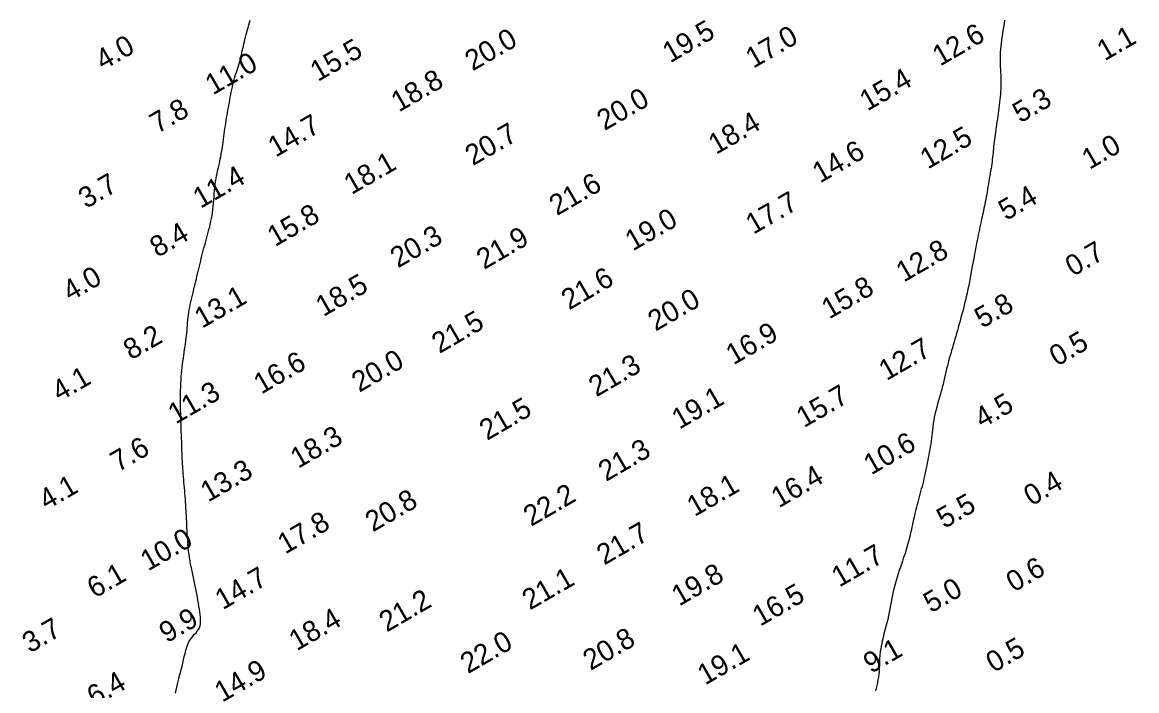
# Model space of a CAD drawing. Extents: x 3024098 to 3056816, y 418252 to 509144.
# Drawn here: x 3026785.2 to 3027055.9, y 422325.6 to 422487.9 of the extents above; entities that cross this region are included whole.
import ezdxf

# ---------------------------------------------------------------- set-up
doc = ezdxf.new("R2010")
doc.units = 0
doc.layers.add('V-CHAN-CONT-EL10', color=7, linetype='Continuous')
doc.layers.add('V-TOPO-SOUN-0911', color=7, linetype='Continuous')

msp = doc.modelspace()

# ---------------------------------------------------------------- linework, layer by layer
at = {"layer": 'V-CHAN-CONT-EL10'}
for points in [[(3026822.41, 422324.98), (3026822.53, 422325.72), (3026822.68, 422326.45), (3026822.84, 422327.16), (3026823.01, 422327.87), (3026823.2, 422328.57), (3026823.39, 422329.28), (3026823.59, 422330), (3026823.79, 422330.73), (3026823.97, 422331.49), (3026824.15, 422332.27), (3026824.33, 422333.07), (3026824.51, 422333.87), (3026824.7, 422334.65), (3026824.9, 422335.41), (3026825.13, 422336.14), (3026825.38, 422336.81), (3026825.66, 422337.43), (3026825.98, 422337.97), (3026826.32, 422338.45), (3026826.68, 422338.88), (3026827.03, 422339.28), (3026827.38, 422339.67), (3026827.69, 422340.05), (3026827.96, 422340.43), (3026828.19, 422340.85), (3026828.34, 422341.3), (3026828.44, 422341.78), (3026828.49, 422342.3), (3026828.49, 422342.86), (3026828.45, 422343.45), (3026828.39, 422344.07), (3026828.3, 422344.72), (3026828.2, 422345.39), (3026828.09, 422346.09), (3026827.97, 422346.82), (3026827.85, 422347.56), (3026827.72, 422348.32), (3026827.58, 422349.09), (3026827.43, 422349.88), (3026827.28, 422350.67), (3026827.11, 422351.46), (3026826.94, 422352.25), (3026826.76, 422353.04), (3026826.58, 422353.83), (3026826.41, 422354.63), (3026826.24, 422355.43), (3026826.07, 422356.23), (3026825.92, 422357.04), (3026825.79, 422357.86), (3026825.67, 422358.68), (3026825.57, 422359.52), (3026825.48, 422360.35), (3026825.41, 422361.17), (3026825.35, 422361.99), (3026825.3, 422362.8), (3026825.25, 422363.6), (3026825.21, 422364.37), (3026825.18, 422365.13), (3026825.14, 422365.86), (3026825.11, 422366.58), (3026825.08, 422367.29), (3026825.04, 422367.98), (3026825.01, 422368.67), (3026824.97, 422369.36), (3026824.93, 422370.04), (3026824.89, 422370.73), (3026824.84, 422371.42), (3026824.79, 422372.1), (3026824.73, 422372.79), (3026824.68, 422373.48), (3026824.62, 422374.16), (3026824.56, 422374.84), (3026824.5, 422375.51), (3026824.44, 422376.17), (3026824.39, 422376.84), (3026824.33, 422377.49), (3026824.28, 422378.14), (3026824.23, 422378.79), (3026824.18, 422379.43), (3026824.14, 422380.08), (3026824.1, 422380.71), (3026824.06, 422381.35), (3026824.03, 422381.99), (3026824.01, 422382.63), (3026823.98, 422383.28), (3026823.96, 422383.95), (3026823.94, 422384.64), (3026823.92, 422385.35), (3026823.89, 422386.09), (3026823.86, 422386.86), (3026823.83, 422387.67), (3026823.8, 422388.49), (3026823.77, 422389.34), (3026823.74, 422390.22), (3026823.71, 422391.1), (3026823.68, 422392.01), (3026823.65, 422392.93), (3026823.64, 422393.85), (3026823.62, 422394.79), (3026823.61, 422395.72), (3026823.61, 422396.64), (3026823.61, 422397.56), (3026823.63, 422398.46), (3026823.65, 422399.35), (3026823.68, 422400.2), (3026823.73, 422401.03), (3026823.79, 422401.84), (3026823.85, 422402.62), (3026823.93, 422403.38), (3026824.01, 422404.13), (3026824.1, 422404.86), (3026824.19, 422405.59), (3026824.29, 422406.31), (3026824.39, 422407.02), (3026824.5, 422407.73), (3026824.61, 422408.44), (3026824.71, 422409.14), (3026824.81, 422409.83), (3026824.9, 422410.5), (3026824.99, 422411.17), (3026825.06, 422411.82), (3026825.13, 422412.46), (3026825.19, 422413.08), (3026825.24, 422413.7), (3026825.29, 422414.31), (3026825.34, 422414.92), (3026825.39, 422415.54), (3026825.46, 422416.15), (3026825.54, 422416.78), (3026825.63, 422417.41), (3026825.74, 422418.06), (3026825.86, 422418.71), (3026825.99, 422419.36), (3026826.13, 422420.02), (3026826.28, 422420.67), (3026826.42, 422421.31), (3026826.57, 422421.95), (3026826.72, 422422.58), (3026826.87, 422423.2), (3026827.02, 422423.81), (3026827.17, 422424.41), (3026827.32, 422425.02), (3026827.47, 422425.62), (3026827.61, 422426.23), (3026827.76, 422426.84), (3026827.91, 422427.45), (3026828.06, 422428.07), (3026828.2, 422428.7), (3026828.35, 422429.33), (3026828.51, 422429.96), (3026828.66, 422430.59), (3026828.82, 422431.23), (3026828.98, 422431.86), (3026829.14, 422432.49), (3026829.31, 422433.12), (3026829.48, 422433.75), (3026829.66, 422434.38), (3026829.83, 422435.02), (3026830, 422435.65), (3026830.18, 422436.29), (3026830.35, 422436.94), (3026830.52, 422437.59), (3026830.69, 422438.25), (3026830.84, 422438.91), (3026831, 422439.59), (3026831.14, 422440.28), (3026831.27, 422440.99), (3026831.38, 422441.71), (3026831.48, 422442.45), (3026831.56, 422443.22), (3026831.63, 422443.99), (3026831.69, 422444.77), (3026831.75, 422445.55), (3026831.8, 422446.33), (3026831.86, 422447.1), (3026831.93, 422447.85), (3026832.01, 422448.58), (3026832.11, 422449.28), (3026832.23, 422449.95), (3026832.35, 422450.6), (3026832.48, 422451.22), (3026832.62, 422451.83), (3026832.76, 422452.43), (3026832.9, 422453.01), (3026833.04, 422453.58), (3026833.16, 422454.15), (3026833.28, 422454.72), (3026833.39, 422455.28), (3026833.49, 422455.85), (3026833.59, 422456.43), (3026833.69, 422457.01), (3026833.78, 422457.61), (3026833.87, 422458.22), (3026833.96, 422458.84), (3026834.04, 422459.48), (3026834.13, 422460.14), (3026834.22, 422460.8), (3026834.31, 422461.46), (3026834.4, 422462.12), (3026834.5, 422462.78), (3026834.6, 422463.43), (3026834.7, 422464.07), (3026834.81, 422464.7), (3026834.92, 422465.32), (3026835.03, 422465.94), (3026835.14, 422466.56), (3026835.26, 422467.18), (3026835.37, 422467.8), (3026835.49, 422468.43), (3026835.6, 422469.06), (3026835.71, 422469.7), (3026835.83, 422470.34), (3026835.95, 422470.98), (3026836.08, 422471.61), (3026836.21, 422472.24), (3026836.35, 422472.86), (3026836.5, 422473.47), (3026836.66, 422474.06), (3026836.83, 422474.64), (3026837, 422475.21), (3026837.18, 422475.76), (3026837.36, 422476.31), (3026837.53, 422476.84), (3026837.7, 422477.37), (3026837.85, 422477.9), (3026838, 422478.42), (3026838.14, 422478.94), (3026838.26, 422479.46), (3026838.39, 422479.98), (3026838.5, 422480.5), (3026838.62, 422481.02), (3026838.74, 422481.56), (3026838.87, 422482.1), (3026838.99, 422482.65), (3026839.13, 422483.2), (3026839.27, 422483.77), (3026839.41, 422484.34), (3026839.56, 422484.92), (3026839.71, 422485.5), (3026839.86, 422486.09), (3026840.02, 422486.67), (3026840.17, 422487.26), (3026840.33, 422487.85), (3026840.49, 422488.44)], [(3027023.84, 422488.42), (3027023.71, 422487.59), (3027023.57, 422486.75), (3027023.44, 422485.92), (3027023.32, 422485.12), (3027023.21, 422484.33), (3027023.1, 422483.57), (3027023.01, 422482.83), (3027022.93, 422482.11), (3027022.86, 422481.39), (3027022.8, 422480.69), (3027022.77, 422479.98), (3027022.75, 422479.28), (3027022.75, 422478.58), (3027022.76, 422477.87), (3027022.79, 422477.17), (3027022.82, 422476.46), (3027022.85, 422475.76), (3027022.89, 422475.07), (3027022.92, 422474.38), (3027022.93, 422473.71), (3027022.94, 422473.04), (3027022.93, 422472.39), (3027022.9, 422471.74), (3027022.87, 422471.1), (3027022.82, 422470.45), (3027022.77, 422469.8), (3027022.7, 422469.15), (3027022.63, 422468.49), (3027022.55, 422467.82), (3027022.46, 422467.14), (3027022.37, 422466.45), (3027022.28, 422465.77), (3027022.18, 422465.08), (3027022.09, 422464.4), (3027021.99, 422463.73), (3027021.89, 422463.07), (3027021.8, 422462.42), (3027021.7, 422461.79), (3027021.62, 422461.17), (3027021.53, 422460.57), (3027021.45, 422459.98), (3027021.37, 422459.41), (3027021.3, 422458.85), (3027021.24, 422458.3), (3027021.18, 422457.77), (3027021.13, 422457.25), (3027021.08, 422456.73), (3027021.03, 422456.22), (3027020.98, 422455.71), (3027020.92, 422455.19), (3027020.86, 422454.66), (3027020.8, 422454.12), (3027020.72, 422453.57), (3027020.64, 422453), (3027020.54, 422452.41), (3027020.45, 422451.82), (3027020.35, 422451.21), (3027020.24, 422450.59), (3027020.13, 422449.96), (3027020.02, 422449.32), (3027019.92, 422448.68), (3027019.81, 422448.03), (3027019.7, 422447.38), (3027019.59, 422446.74), (3027019.49, 422446.11), (3027019.38, 422445.5), (3027019.27, 422444.9), (3027019.16, 422444.33), (3027019.05, 422443.78), (3027018.94, 422443.25), (3027018.83, 422442.74), (3027018.72, 422442.23), (3027018.6, 422441.71), (3027018.48, 422441.19), (3027018.36, 422440.66), (3027018.24, 422440.1), (3027018.11, 422439.51), (3027017.98, 422438.89), (3027017.84, 422438.26), (3027017.71, 422437.6), (3027017.58, 422436.94), (3027017.44, 422436.28), (3027017.31, 422435.61), (3027017.18, 422434.96), (3027017.05, 422434.3), (3027016.93, 422433.66), (3027016.8, 422433.01), (3027016.68, 422432.35), (3027016.55, 422431.66), (3027016.42, 422430.95), (3027016.28, 422430.21), (3027016.13, 422429.42), (3027015.98, 422428.58), (3027015.82, 422427.7), (3027015.66, 422426.79), (3027015.48, 422425.86), (3027015.31, 422424.92), (3027015.12, 422423.98), (3027014.94, 422423.06), (3027014.74, 422422.15), (3027014.54, 422421.27), (3027014.35, 422420.42), (3027014.14, 422419.6), (3027013.94, 422418.8), (3027013.74, 422418.02), (3027013.53, 422417.27), (3027013.33, 422416.53), (3027013.13, 422415.81), (3027012.94, 422415.1), (3027012.74, 422414.41), (3027012.55, 422413.72), (3027012.36, 422413.04), (3027012.17, 422412.36), (3027011.97, 422411.68), (3027011.78, 422410.99), (3027011.58, 422410.3), (3027011.37, 422409.6), (3027011.16, 422408.89), (3027010.95, 422408.17), (3027010.74, 422407.44), (3027010.53, 422406.71), (3027010.33, 422405.98), (3027010.13, 422405.24), (3027009.94, 422404.51), (3027009.76, 422403.78), (3027009.58, 422403.04), (3027009.41, 422402.3), (3027009.24, 422401.55), (3027009.06, 422400.8), (3027008.88, 422400.04), (3027008.69, 422399.27), (3027008.48, 422398.48), (3027008.26, 422397.68), (3027008.04, 422396.87), (3027007.8, 422396.05), (3027007.57, 422395.22), (3027007.34, 422394.4), (3027007.13, 422393.58), (3027006.93, 422392.77), (3027006.76, 422391.98), (3027006.61, 422391.2), (3027006.49, 422390.44), (3027006.39, 422389.69), (3027006.3, 422388.96), (3027006.21, 422388.24), (3027006.14, 422387.54), (3027006.06, 422386.84), (3027005.97, 422386.16), (3027005.88, 422385.48), (3027005.77, 422384.81), (3027005.66, 422384.15), (3027005.54, 422383.49), (3027005.42, 422382.84), (3027005.3, 422382.2), (3027005.17, 422381.55), (3027005.04, 422380.92), (3027004.91, 422380.28), (3027004.78, 422379.64), (3027004.65, 422379.01), (3027004.52, 422378.38), (3027004.39, 422377.74), (3027004.25, 422377.11), (3027004.1, 422376.48), (3027003.94, 422375.85), (3027003.78, 422375.21), (3027003.61, 422374.57), (3027003.44, 422373.93), (3027003.27, 422373.3), (3027003.09, 422372.66), (3027002.92, 422372.03), (3027002.74, 422371.4), (3027002.58, 422370.78), (3027002.42, 422370.16), (3027002.26, 422369.55), (3027002.12, 422368.94), (3027001.97, 422368.33), (3027001.84, 422367.73), (3027001.7, 422367.12), (3027001.57, 422366.53), (3027001.44, 422365.93), (3027001.32, 422365.33), (3027001.19, 422364.73), (3027001.06, 422364.14), (3027000.93, 422363.54), (3027000.8, 422362.95), (3027000.66, 422362.37), (3027000.52, 422361.79), (3027000.36, 422361.22), (3027000.2, 422360.65), (3027000.03, 422360.08), (3026999.85, 422359.51), (3026999.65, 422358.92), (3026999.45, 422358.31), (3026999.23, 422357.68), (3026999.01, 422357.02), (3026998.77, 422356.32), (3026998.52, 422355.58), (3026998.26, 422354.8), (3026998, 422353.99), (3026997.73, 422353.16), (3026997.48, 422352.31), (3026997.23, 422351.45), (3026997, 422350.58), (3026996.79, 422349.71), (3026996.6, 422348.86), (3026996.43, 422348.01), (3026996.27, 422347.16), (3026996.12, 422346.32), (3026995.97, 422345.47), (3026995.81, 422344.62), (3026995.64, 422343.76), (3026995.45, 422342.9), (3026995.23, 422342.03), (3026995, 422341.14), (3026994.76, 422340.26), (3026994.53, 422339.37), (3026994.3, 422338.48), (3026994.08, 422337.6), (3026993.9, 422336.72), (3026993.74, 422335.86), (3026993.63, 422335), (3026993.54, 422334.17), (3026993.48, 422333.35), (3026993.44, 422332.54), (3026993.41, 422331.76), (3026993.37, 422331), (3026993.33, 422330.26), (3026993.26, 422329.55), (3026993.18, 422328.86), (3026993.07, 422328.19), (3026992.94, 422327.52), (3026992.8, 422326.86), (3026992.65, 422326.2), (3026992.51, 422325.51)]]:
    msp.add_lwpolyline(points, dxfattribs=at)

# ---------------------------------------------------------------- texts
at = {"layer": 'V-TOPO-SOUN-0911'}
for s, p in [('20.0 ', (3026894.57, 422475.95)), ('19.5 ', (3026942.58, 422477.92)), ('17.0 ', (3026962.78, 422476.61)), ('12.6 ', (3027008.17, 422477.14)), ('1.1', (3027048.18, 422478.43)), ('4.0', (3026804.81, 422476.15)), ('15.5 ', (3026856.98, 422473.39)), ('11.0 ', (3026831.48, 422470.14)), ('18.8 ', (3026876.64, 422465.98)), ('15.4 ', (3026990.49, 422466.24)), ('20.0 ', (3026926.63, 422461.48)), ('5.3', (3027027.66, 422463.33)), ('7.8', (3026818.01, 422460.77)), ('14.7 ', (3026846.72, 422455.02)), ('18.4 ', (3026953.71, 422455.68)), ('20.7 ', (3026894.62, 422452.95)), ('12.5 ', (3027005.17, 422452.13)), ('14.6 ', (3026979, 422448.73)), ('1.0', (3027044.47, 422452.04)), ('18.1 ', (3026865.17, 422445.95)), ('3.7', (3026800.66, 422442.56)), ('11.4 ', (3026828.48, 422442.59)), ('21.6 ', (3026915.06, 422440.82)), ('5.4', (3027024.21, 422439.64)), ('17.7 ', (3026962.8, 422436.29)), ('15.8 ', (3026846.56, 422433.3)), ('19.0 ', (3026933.51, 422432.25)), ('8.4', (3026818.01, 422430.68)), ('20.3 ', (3026876.44, 422428.12)), ('21.9 ', (3026897.38, 422427.76)), ('12.8 ', (3026999.34, 422424.67)), ('0.7', (3027040.45, 422426.06)), ('4.0', (3026796.83, 422420.02)), ('18.5 ', (3026858.32, 422416.31)), ('21.6 ', (3026918.01, 422417.92)), ('13.1 ', (3026828.85, 422413.47)), ('15.8 ', (3026981.23, 422415.72)), ('20.0 ', (3026939.03, 422412.76)), ('5.8', (3027018.41, 422413.49)), ('21.5 ', (3026886.51, 422407.35)), ('8.2', (3026811.58, 422405.78)), ('16.9 ', (3026957.97, 422404.59)), ('0.5', (3027036.57, 422404.24)), ('12.7 ', (3026995.14, 422400.75)), ('16.6 ', (3026843.24, 422397.48)), ('20.0 ', (3026867.05, 422397.93)), ('21.3 ', (3026924.64, 422396.82)), ('4.1', (3026794.21, 422395.72)), ('11.3 ', (3026822.44, 422390.22)), ('15.7 ', (3026975.1, 422389.34)), ('21.5 ', (3026898.09, 422386.25)), ('19.1 ', (3026944.83, 422388.96)), ('4.5', (3027018.4, 422389.18)), ('18.3 ', (3026852.17, 422379.43)), ('10.6 ', (3026991.44, 422377.86)), ('7.6', (3026808.43, 422378.59)), ('21.3 ', (3026927, 422376.28)), ('13.3 ', (3026830.32, 422371.26)), ('16.4 ', (3026969, 422369.85)), ('4.1', (3026791.06, 422369.35)), ('18.1 ', (3026948.51, 422367.73)), ('0.4', (3027030.35, 422370.32)), ('22.2 ', (3026908.79, 422365.35)), ('20.8 ', (3026870.34, 422364.01)), ('5.5', (3027009.21, 422364.84)), ('17.8 ', (3026849.05, 422358.63)), ('10.0 ', (3026815.73, 422354.53)), ('21.7 ', (3026926.58, 422355.97)), ('11.7 ', (3026983.66, 422350.59)), ('6.1', (3026802.77, 422347.92)), ('19.8 ', (3026944.78, 422346)), ('0.6', (3027026.08, 422349.39)), ('14.7 ', (3026833.86, 422345.11)), ('21.1 ', (3026908.48, 422345.03)), ('16.5 ', (3026964.43, 422341.08)), ('5.0', (3027005.96, 422344.33)), ('21.2 ', (3026873.72, 422339.7)), ('9.9', (3026820.28, 422337.05)), ('18.4 ', (3026851.84, 422335.14)), ('3.7', (3026787.01, 422334.59)), ('22.0 ', (3026893.46, 422329.59)), ('20.8 ', (3026923.26, 422330.38)), ('19.1 ', (3026951.07, 422326.82)), ('9.1', (3026991.39, 422329.65)), ('0.5', (3027021.18, 422329.86)), ('14.9 ', (3026833.73, 422322.64)), ('6.4', (3026802.72, 422321.63))]:
    msp.add_text(s, height=5, rotation=30, dxfattribs=at).set_placement(p)

doc.saveas('drawing.dxf')
